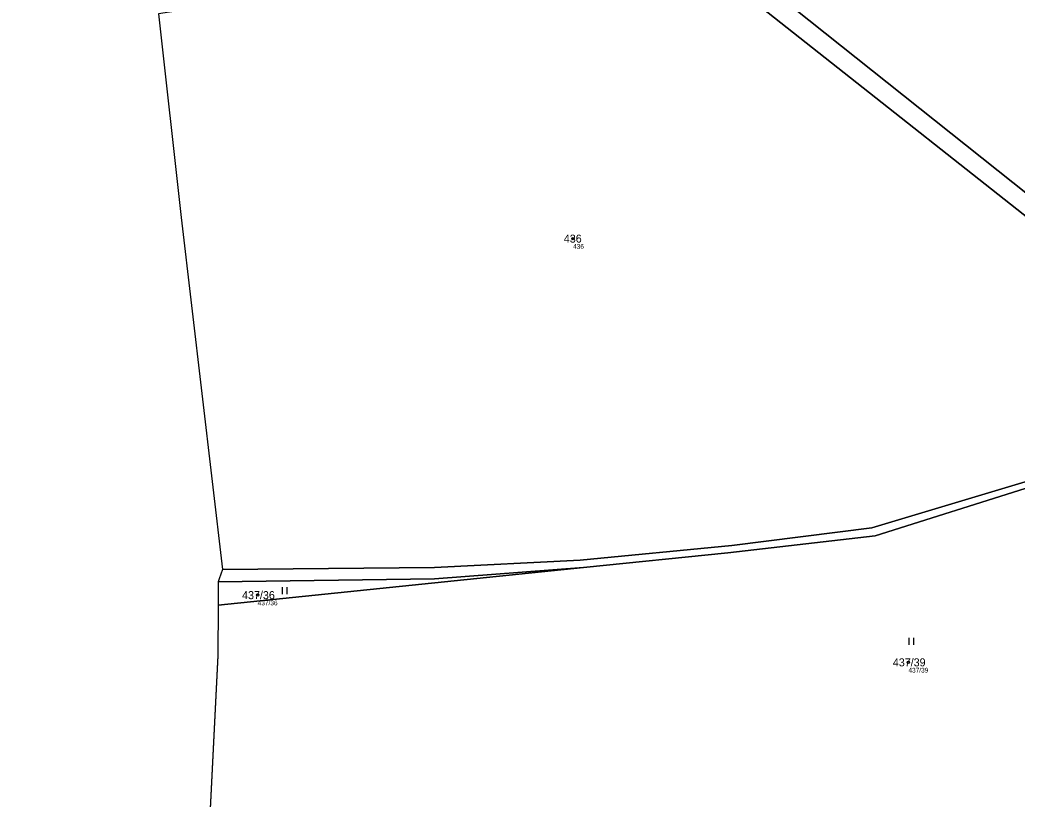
# Model space of a CAD drawing. Extents: x -754731 to -751381, y -1060564 to -1058101.
# Drawn here: x -754420.1 to -754208.3, y -1059496 to -1059330.4 of the extents above; entities that cross this region are included whole.
import ezdxf

# ---------------------------------------------------------------- set-up
doc = ezdxf.new("R2010")
doc.units = 0
for name, color, linetype in [('Definiční body', 7, 'Continuous'), ('Hranice parcel', 7, 'Continuous'), ('Parcelní čísla', 7, 'Continuous'), ('Polygon ku', 7, 'Continuous'), ('Polygon parcely', 7, 'Continuous'), ('Značky kultur', 7, 'Continuous')]:
    doc.layers.add(name, color=color, linetype=linetype)

msp = doc.modelspace()

# ---------------------------------------------------------------- linework, layer by layer
at = {"layer": 'Definiční body'}
for centre in [(-754302.58, -1059376.84), (-754369.6, -1059452.63), (-754231.33, -1059466.92)]:
    msp.add_circle(centre, 0.25, dxfattribs=at)
at = {"layer": 'Hranice parcel'}
for p, q in [((-754378, -1059454.75), (-754300.37, -1059446.75)), ((-754377.1, -1059447.2), (-754377.76, -1059449.14)), ((-754377.99, -1059449.81), (-754378, -1059454.75)), ((-754377.76, -1059449.14), (-754377.99, -1059449.81)), ((-754378, -1059454.75), (-754378.03, -1059465.45)), ((-754378.03, -1059465.45), (-754380.32, -1059510.89))]:
    msp.add_line(p, q, dxfattribs=at)
for points in [[(-754270.7, -1059308.3), (-754265.68, -1059319.84), (-754182.48, -1059386.19), (-754157.97, -1059399.94), (-754148.14, -1059406.2), (-754014.2, -1059355.81)], [(-754274.2, -1059309.1), (-754269.21, -1059322.4), (-754185.4, -1059388.65), (-754163.23, -1059405.65), (-754156.7, -1059409.63), (-754173.89, -1059415.19), (-754189.15, -1059420.39), (-754205.85, -1059428.31), (-754239.13, -1059438.35), (-754268.85, -1059442.06), (-754301.09, -1059445.19), (-754332.05, -1059446.78), (-754377.1, -1059447.2)], [(-754390.66, -1059329.03), (-754385.87, -1059372.37), (-754377.1, -1059447.2)], [(-754300.37, -1059446.75), (-754269.72, -1059443.63), (-754238.37, -1059440), (-754205.16, -1059429.54)], [(-754377.99, -1059449.81), (-754332.05, -1059449.13), (-754300.37, -1059446.75)]]:
    msp.add_lwpolyline(points, dxfattribs=at)
at = {"layer": 'Polygon ku'}
msp.add_lwpolyline([(-754390.66, -1059329.03), (-754385.87, -1059372.37), (-754377.1, -1059447.2), (-754377.76, -1059449.14), (-754377.99, -1059449.81), (-754378, -1059454.75), (-754378.03, -1059465.45), (-754380.32, -1059510.89), (-754381.23, -1059516.97), (-754384.38, -1059556.55), (-754385.23, -1059567.19), (-754397.23, -1059591.63), (-754399.54, -1059601.79), (-754403.92, -1059613.56), (-754416.47, -1059633.92), (-754425.93, -1059646.02), (-754472.49, -1059645.75), (-754477.61, -1059646.42), (-754473.51, -1059678.36)], dxfattribs=at)
at = {"layer": 'Polygon parcely'}
for points in [[(-754242.58, -1059303.17), (-754270.7, -1059308.3), (-754265.68, -1059319.84), (-754182.48, -1059386.19), (-754157.97, -1059399.94), (-754148.14, -1059406.2), (-754014.2, -1059355.81), (-753993.55, -1059342.6), (-753987.68, -1059339.52), (-753971.85, -1059332.18), (-753981.35, -1059329.53), (-753981.92, -1059265.91), (-753976.95, -1059263.83), (-753988.16, -1059242.27), (-753994.92, -1059229.37), (-754009.03, -1059236.26), (-754028.95, -1059245.78), (-754072.1, -1059264.36), (-754105.59, -1059276.18), (-754143.83, -1059285.35), (-754183.72, -1059293.33), (-754240.08, -1059302.61)], [(-754390.66, -1059329.03), (-754385.87, -1059372.37), (-754377.1, -1059447.2), (-754332.05, -1059446.78), (-754301.09, -1059445.19), (-754268.85, -1059442.06), (-754239.13, -1059438.35), (-754205.85, -1059428.31), (-754189.15, -1059420.39), (-754173.89, -1059415.19), (-754156.7, -1059409.63), (-754163.23, -1059405.65), (-754185.4, -1059388.65), (-754269.21, -1059322.4), (-754274.2, -1059309.1), (-754354.6, -1059323.1), (-754356.6, -1059323.8)], [(-754378, -1059454.75), (-754300.37, -1059446.75), (-754332.05, -1059449.13), (-754377.99, -1059449.81)]]:
    msp.add_lwpolyline(points, close=True, dxfattribs=at)
for points in [[(-754182.48, -1059386.19), (-754265.68, -1059319.84)], [(-754269.21, -1059322.4), (-754185.4, -1059388.65)], [(-754205.85, -1059428.31), (-754239.13, -1059438.35), (-754268.85, -1059442.06), (-754301.09, -1059445.19), (-754332.05, -1059446.78), (-754377.1, -1059447.2), (-754377.76, -1059449.14), (-754377.99, -1059449.81), (-754332.05, -1059449.13), (-754300.37, -1059446.75), (-754269.72, -1059443.63), (-754238.37, -1059440), (-754205.16, -1059429.54)], [(-754205.16, -1059429.54), (-754238.37, -1059440), (-754269.72, -1059443.63), (-754300.37, -1059446.75), (-754378, -1059454.75), (-754378.03, -1059465.45), (-754380.32, -1059510.89), (-754306.86, -1059512.86), (-754267.8, -1059512.36), (-754267.04, -1059512.24), (-754247.61, -1059509.05), (-754237.78, -1059507.44), (-754212.49, -1059503.3), (-754188.28, -1059499.34)]]:
    msp.add_lwpolyline(points, dxfattribs=at)
at = {"layer": 'Značky kultur'}
for p, q in [((-754364.35, -1059452.44), (-754364.35, -1059450.94)), ((-754363.35, -1059452.44), (-754363.35, -1059450.94)), ((-754231.18, -1059463.21), (-754231.18, -1059461.71)), ((-754230.18, -1059463.21), (-754230.18, -1059461.71))]:
    msp.add_line(p, q, dxfattribs=at)

# ---------------------------------------------------------------- texts
at = {"layer": 'Definiční body'}
for s, p in [('436', (-754302.58, -1059379)), ('437/36', (-754369.6, -1059454.79)), ('437/39', (-754231.33, -1059469.08))]:
    msp.add_text(s, height=1, dxfattribs=at).set_placement(p)
at = {"layer": 'Parcelní čísla'}
for s, p in [('436', (-754304.55, -1059377.69)), ('437/36', (-754372.91, -1059453.48)), ('437/39', (-754234.64, -1059467.77))]:
    msp.add_text(s, height=1.7, dxfattribs=at).set_placement(p)

doc.saveas('drawing.dxf')
